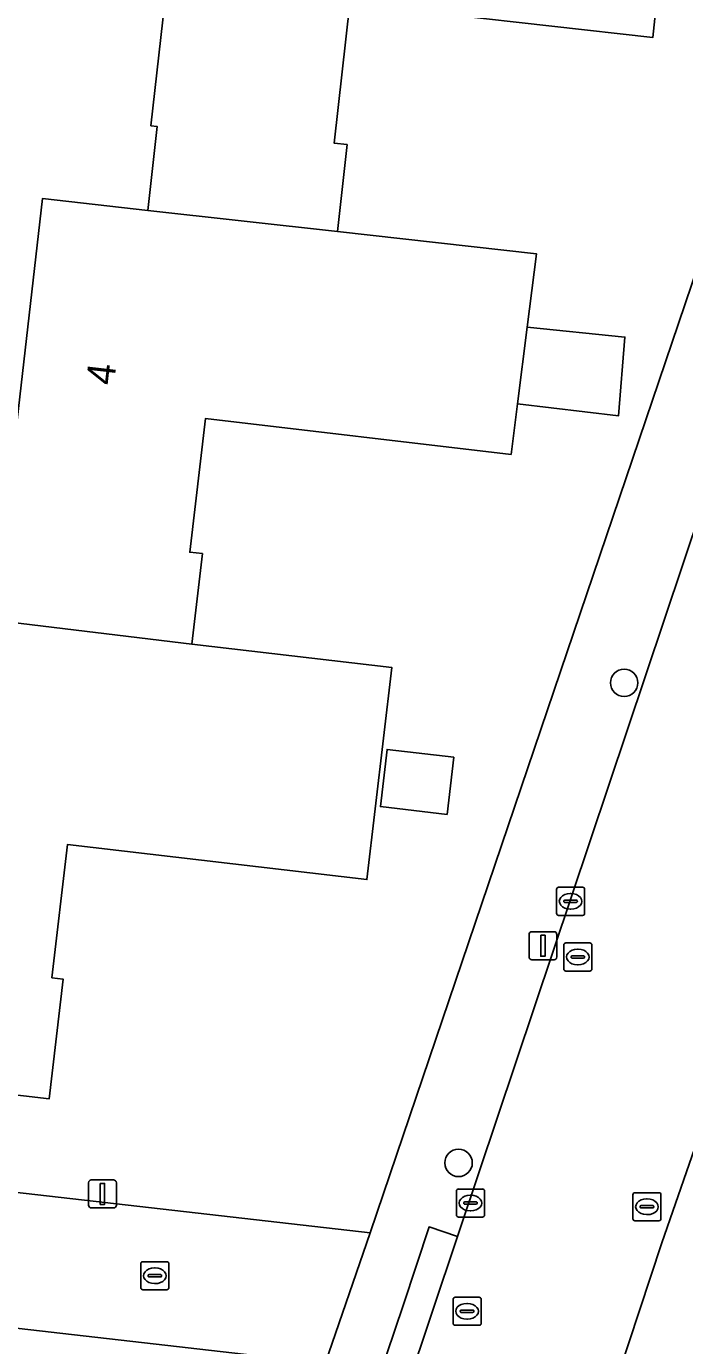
# Model space of a CAD drawing. Extents: x 162396 to 163643, y 386452 to 387406.
# Drawn here: x 162715.33 to 162738.75, y 386666.15 to 386713.11 of the extents above; entities that cross this region are included whole.
import ezdxf

# ---------------------------------------------------------------- set-up
doc = ezdxf.new("R2010")
doc.units = 0
for name, color, linetype in [('IMGEO_Boom', 7, 'Continuous'), ('IMGEO_Erf', 7, 'Continuous'), ('IMGEO_Kolk', 7, 'Continuous'), ('IMGEO_Lichtmast', 7, 'Continuous'), ('IMGEO_Pand', 7, 'Continuous'), ('IMGEO_Pand_nummerreeks', 7, 'Continuous'), ('IMGEO_Rijbaan_lokaal_open', 7, 'Continuous'), ('IMGEO_Rioolput', 7, 'Continuous'), ('IMGEO_Voetpad_open', 7, 'Continuous')]:
    doc.layers.add(name, color=color, linetype=linetype)

msp = doc.modelspace()

# ---------------------------------------------------------------- linework, layer by layer
at = {"layer": 'IMGEO_Boom'}
for centre in [(162736.602, 386689.743), (162730.709, 386672.657)]:
    msp.add_circle(centre, 0.489, dxfattribs=at)
at = {"layer": 'IMGEO_Erf'}
for points in [[(162714.527, 386694.94), (162715.909, 386706.984), (162719.653, 386706.562), (162719.989, 386709.546), (162719.763, 386709.572), (162721.171, 386722.057)], [(162708.666, 386672.324), (162727.566, 386670.164), (162741.576, 386711.487), (162744.257, 386717.994)], [(162737.699, 386713.39), (162737.622, 386712.711), (162726.842, 386713.927), (162726.282, 386708.954), (162726.745, 386708.902), (162726.396, 386705.815), (162733.482, 386705.016), (162733.152, 386702.403), (162736.63, 386702.051), (162736.399, 386699.246), (162732.808, 386699.677), (162732.58, 386697.874), (162721.699, 386699.151), (162721.142, 386694.395), (162721.598, 386694.342), (162721.221, 386691.125), (162728.337, 386690.29), (162727.451, 386682.742), (162716.795, 386683.992), (162716.238, 386679.246), (162716.64, 386679.199), (162716.14, 386674.932), (162709.333, 386675.731)], [(162712.686, 386624.392), (162715.359, 386624.084), (162715.541, 386626.964), (162716.12, 386632.546), (162717.288, 386638.674), (162718.999, 386644.672), (162725.964, 386665.516), (162701.576, 386668.308)]]:
    msp.add_lwpolyline(points, dxfattribs=at)
msp.add_lwpolyline([(162730.54, 386687.097), (162730.3, 386685.058), (162727.928, 386685.337), (162728.167, 386687.375)], close=True, dxfattribs=at)
at = {"layer": 'IMGEO_Kolk'}
for p, q in [((162734.195, 386681.542), (162734.195, 386682.394)), ((162734.27, 386682.468), (162735.122, 386682.468)), ((162735.196, 386682.394), (162735.196, 386681.542)), ((162734.454, 386681.962), (162734.454, 386681.974)), ((162734.892, 386681.925), (162734.494, 386681.925)), ((162734.497, 386682.011), (162734.895, 386682.011)), ((162734.683, 386682.248), (162734.708, 386682.248)), ((162734.938, 386681.974), (162734.938, 386681.962)), ((162735.122, 386681.468), (162734.27, 386681.468)), ((162734.706, 386681.688), (162734.681, 386681.688)), ((162730.633, 386670.802), (162730.633, 386671.654)), ((162730.708, 386671.728), (162731.56, 386671.728)), ((162731.121, 386671.508), (162731.146, 386671.508)), ((162731.634, 386671.654), (162731.634, 386670.802)), ((162730.892, 386671.222), (162730.892, 386671.234)), ((162731.33, 386671.185), (162730.932, 386671.185)), ((162730.935, 386671.271), (162731.333, 386671.271)), ((162731.376, 386671.234), (162731.376, 386671.222)), ((162731.56, 386670.728), (162730.708, 386670.728)), ((162731.144, 386670.948), (162731.119, 386670.948)), ((162719.476, 386669.14), (162720.328, 386669.14)), ((162719.401, 386668.214), (162719.401, 386669.066)), ((162719.703, 386668.683), (162720.101, 386668.683)), ((162719.889, 386668.92), (162719.914, 386668.92)), ((162720.402, 386669.066), (162720.402, 386668.214)), ((162719.66, 386668.634), (162719.66, 386668.646)), ((162720.098, 386668.597), (162719.7, 386668.597)), ((162719.912, 386668.36), (162719.887, 386668.36)), ((162720.144, 386668.646), (162720.144, 386668.634)), ((162720.328, 386668.14), (162719.476, 386668.14))]:
    msp.add_line(p, q, dxfattribs=at)
for points in [[(162734.195, 386681.542), (162734.195, 386682.394)], [(162734.27, 386682.468), (162735.122, 386682.468)], [(162735.196, 386682.394), (162735.196, 386681.542)], [(162735.122, 386681.468), (162734.27, 386681.468)], [(162730.633, 386670.802), (162730.633, 386671.654)], [(162730.708, 386671.728), (162731.56, 386671.728)], [(162731.634, 386671.654), (162731.634, 386670.802)], [(162731.56, 386670.728), (162730.708, 386670.728)], [(162719.476, 386669.14), (162720.328, 386669.14)], [(162719.401, 386668.214), (162719.401, 386669.066)], [(162720.402, 386669.066), (162720.402, 386668.214)], [(162720.328, 386668.14), (162719.476, 386668.14)]]:
    msp.add_lwpolyline(points, dxfattribs=at)
for centre, radius, start, end in [((162734.272, 386682.392), 0.0765, 91.552, 178.448), ((162734.272, 386682.392), 0.0765, 91.552, 178.448), ((162735.12, 386682.392), 0.0765, 1.552, 88.448), ((162735.12, 386682.392), 0.0765, 1.552, 88.448), ((162734.494, 386681.971), 0.0403, 85.8775, 175.7526), ((162734.491, 386681.961), 0.0366, 178.938, 274.7102), ((162734.895, 386681.968), 0.043, 264.8664, 352.4533), ((162734.899, 386681.973), 0.0386, 1.7309, 96.639), ((162734.272, 386681.544), 0.0765, 181.552, 268.448), ((162734.272, 386681.544), 0.0765, 181.552, 268.448), ((162735.12, 386681.544), 0.0765, 271.552, 358.448), ((162735.12, 386681.544), 0.0765, 271.552, 358.448), ((162730.71, 386671.652), 0.0765, 91.552, 178.448), ((162730.71, 386671.652), 0.0765, 91.552, 178.448), ((162731.558, 386671.652), 0.0765, 1.552, 88.448), ((162731.558, 386671.652), 0.0765, 1.552, 88.448), ((162730.932, 386671.231), 0.0403, 85.8775, 175.7526), ((162730.929, 386671.221), 0.0366, 178.938, 274.7102), ((162731.333, 386671.228), 0.043, 264.8664, 352.4533), ((162731.337, 386671.233), 0.0386, 1.7309, 96.639), ((162730.71, 386670.804), 0.0765, 181.552, 268.448), ((162730.71, 386670.804), 0.0765, 181.552, 268.448), ((162731.558, 386670.804), 0.0765, 271.552, 358.448), ((162731.558, 386670.804), 0.0765, 271.552, 358.448), ((162719.478, 386669.064), 0.0765, 91.552, 178.448), ((162719.478, 386669.064), 0.0765, 91.552, 178.448), ((162720.326, 386669.064), 0.0765, 1.552, 88.448), ((162720.326, 386669.064), 0.0765, 1.552, 88.448), ((162719.7, 386668.643), 0.0403, 85.8775, 175.7526), ((162720.105, 386668.645), 0.0386, 1.7309, 96.639), ((162719.478, 386668.216), 0.0765, 181.552, 268.448), ((162719.478, 386668.216), 0.0765, 181.552, 268.448), ((162719.697, 386668.633), 0.0366, 178.938, 274.7102), ((162720.101, 386668.64), 0.043, 264.8664, 352.4533), ((162720.326, 386668.216), 0.0765, 271.552, 358.448), ((162720.326, 386668.216), 0.0765, 271.552, 358.448)]:
    msp.add_arc(centre, radius, start, end, dxfattribs=at)
for centre, major_axis, ratio, start_param, end_param in [((162734.682, 386681.968), (-0.387, 0.002), 0.722429, 4.712389, 7.853982), ((162734.707, 386681.968), (-0.39, 0.002), 0.717154, 1.570796, 4.712389), ((162731.12, 386671.228), (-0.387, 0.002), 0.722429, 4.712389, 7.853982), ((162731.145, 386671.228), (-0.39, 0.002), 0.717154, 1.570796, 4.712389), ((162719.888, 386668.64), (-0.387, 0.002), 0.722429, 4.712389, 7.853982), ((162719.913, 386668.64), (-0.39, 0.002), 0.717154, 1.570796, 4.712389)]:
    msp.add_ellipse(centre, major_axis=major_axis, ratio=ratio, start_param=start_param, end_param=end_param, dxfattribs=at)
at = {"layer": 'IMGEO_Lichtmast'}
for p, q in [((162733.317, 386680.887), (162734.107, 386680.887)), ((162734.107, 386680.887), (162733.317, 386680.887)), ((162733.217, 386679.987), (162733.217, 386680.787)), ((162733.217, 386680.787), (162733.217, 386679.987)), ((162734.207, 386680.787), (162734.207, 386679.987)), ((162734.207, 386679.987), (162734.207, 386680.787)), ((162734.107, 386679.887), (162733.317, 386679.887)), ((162733.317, 386679.887), (162734.107, 386679.887)), ((162717.542, 386671.153), (162717.542, 386671.953)), ((162717.542, 386671.953), (162717.542, 386671.153)), ((162717.642, 386672.053), (162718.432, 386672.053)), ((162718.432, 386672.053), (162717.642, 386672.053)), ((162718.532, 386671.953), (162718.532, 386671.153)), ((162718.532, 386671.153), (162718.532, 386671.953)), ((162718.432, 386671.053), (162717.642, 386671.053)), ((162717.642, 386671.053), (162718.432, 386671.053))]:
    msp.add_line(p, q, dxfattribs=at)
for points in [[(162733.637, 386680.762), (162733.787, 386680.762), (162733.787, 386680.012), (162733.637, 386680.012), (162733.637, 386680.762)], [(162717.962, 386671.928), (162718.112, 386671.928), (162718.112, 386671.178), (162717.962, 386671.178), (162717.962, 386671.928)]]:
    msp.add_lwpolyline(points, dxfattribs=at)
for centre, start, end in [((162733.317, 386680.787), 90, 180), ((162733.317, 386680.787), 90, 180), ((162734.107, 386680.787), 0, 90), ((162734.107, 386680.787), 360, 90), ((162733.317, 386679.987), 180, 270), ((162733.317, 386679.987), 180, 270), ((162734.107, 386679.987), 270, 0), ((162734.107, 386679.987), 270, 0), ((162717.642, 386671.953), 90, 180), ((162717.642, 386671.953), 90, 180), ((162718.432, 386671.953), 0, 90), ((162718.432, 386671.953), 360, 90), ((162717.642, 386671.153), 180, 270), ((162717.642, 386671.153), 180, 270), ((162718.432, 386671.153), 270, 0), ((162718.432, 386671.153), 270, 0)]:
    msp.add_arc(centre, 0.1, start, end, dxfattribs=at)
at = {"layer": 'IMGEO_Pand'}
for points in [[(162738.2, 386717.839), (162738.446, 386720.025), (162731.518, 386720.806), (162724.697, 386721.66), (162721.171, 386722.057), (162719.763, 386709.572), (162719.989, 386709.546), (162719.653, 386706.562), (162726.396, 386705.815), (162726.745, 386708.902), (162726.282, 386708.954), (162726.842, 386713.927), (162737.622, 386712.711), (162737.699, 386713.39)], [(162733.152, 386702.403), (162733.482, 386705.016), (162726.396, 386705.815), (162719.653, 386706.562), (162715.909, 386706.984), (162714.527, 386694.94), (162714.704, 386694.919), (162714.356, 386691.953), (162721.221, 386691.125), (162721.598, 386694.342), (162721.142, 386694.395), (162721.699, 386699.151), (162732.58, 386697.874), (162732.808, 386699.677)], [(162733.152, 386702.403), (162732.808, 386699.677), (162736.399, 386699.246), (162736.63, 386702.051)], [(162714.356, 386691.953), (162710.919, 386692.356), (162709.318, 386678.712), (162709.678, 386678.67), (162709.333, 386675.731), (162716.14, 386674.932), (162716.64, 386679.199), (162716.238, 386679.246), (162716.795, 386683.992), (162727.451, 386682.742), (162728.337, 386690.29), (162721.221, 386691.125)], [(162727.928, 386685.337), (162730.3, 386685.058), (162730.54, 386687.097), (162728.167, 386687.375)]]:
    msp.add_lwpolyline(points, close=True, dxfattribs=at)
at = {"layer": 'IMGEO_Rijbaan_lokaal_open'}
for points in [[(162820.766, 386835.256), (162768.682, 386753.831), (162766.226, 386750), (162764.605, 386747.471), (162755.937, 386733.921), (162751.779, 386727.044), (162747.378, 386718.341), (162745.663, 386714.324), (162741.907, 386703.446), (162740.68, 386699.903), (162730.769, 386670.321), (162730.673, 386670.035), (162728.857, 386664.611)], [(162726.599, 386636.073), (162727.35, 386638.325), (162728.125, 386640.647), (162729.554, 386644.862), (162730.39, 386647.436), (162731.37, 386650.353), (162732.546, 386653.782), (162733.829, 386657.575), (162736.244, 386664.738), (162736.362, 386665.025), (162737.942, 386669.81), (162739.403, 386674.014), (162747.82, 386699.195), (162752.818, 386713.374), (162756.44, 386721.247), (162760.497, 386728.254), (162767.447, 386739.091), (162769.561, 386742.426), (162771.413, 386745.192), (162780.364, 386759.153), (162780.603, 386759.42), (162809.431, 386804.415)], [(162727.566, 386670.164), (162708.666, 386672.324), (162708.493, 386672.348), (162708.151, 386672.418), (162707.816, 386672.519), (162696.344, 386676.37), (162678.572, 386678.387), (162676.339, 386678.636), (162675.851, 386674.18), (162658.039, 386676.168), (162655.154, 386676.489), (162654.796, 386673.146), (162654.582, 386671.122), (162637.224, 386673.17), (162634.219, 386673.532), (162633.669, 386668.517), (162633.436, 386666.294), (162615.958, 386668.261), (162616.786, 386675.351), (162617, 386677.306), (162613.339, 386677.648)], [(162701.576, 386668.308), (162725.964, 386665.516), (162727.566, 386670.164)]]:
    msp.add_lwpolyline(points, dxfattribs=at)
at = {"layer": 'IMGEO_Rioolput'}
for p, q in [((162734.453, 386679.56), (162734.453, 386680.412)), ((162734.528, 386680.486), (162735.38, 386680.486)), ((162735.454, 386680.412), (162735.454, 386679.56)), ((162734.712, 386679.98), (162734.712, 386679.992)), ((162735.15, 386679.943), (162734.752, 386679.943)), ((162734.755, 386680.029), (162735.153, 386680.029)), ((162734.941, 386680.266), (162734.966, 386680.266)), ((162735.196, 386679.992), (162735.196, 386679.98)), ((162735.38, 386679.486), (162734.528, 386679.486)), ((162734.964, 386679.706), (162734.939, 386679.706)), ((162736.911, 386670.67), (162736.911, 386671.522)), ((162736.986, 386671.596), (162737.838, 386671.596)), ((162737.912, 386671.522), (162737.912, 386670.67)), ((162737.17, 386671.09), (162737.17, 386671.102)), ((162737.608, 386671.053), (162737.21, 386671.053)), ((162737.213, 386671.139), (162737.611, 386671.139)), ((162737.399, 386671.376), (162737.424, 386671.376)), ((162737.654, 386671.102), (162737.654, 386671.09)), ((162737.838, 386670.596), (162736.986, 386670.596)), ((162737.422, 386670.816), (162737.397, 386670.816)), ((162730.513, 386666.95), (162730.513, 386667.802)), ((162730.588, 386667.876), (162731.44, 386667.876)), ((162731.514, 386667.802), (162731.514, 386666.95)), ((162730.772, 386667.37), (162730.772, 386667.382)), ((162731.21, 386667.333), (162730.812, 386667.333)), ((162730.815, 386667.419), (162731.213, 386667.419)), ((162731.001, 386667.656), (162731.026, 386667.656)), ((162731.256, 386667.382), (162731.256, 386667.37)), ((162731.44, 386666.876), (162730.588, 386666.876)), ((162731.024, 386667.096), (162730.999, 386667.096))]:
    msp.add_line(p, q, dxfattribs=at)
for points in [[(162734.453, 386679.56), (162734.453, 386680.412)], [(162734.528, 386680.486), (162735.38, 386680.486)], [(162735.454, 386680.412), (162735.454, 386679.56)], [(162735.38, 386679.486), (162734.528, 386679.486)], [(162736.911, 386670.67), (162736.911, 386671.522)], [(162736.986, 386671.596), (162737.838, 386671.596)], [(162737.912, 386671.522), (162737.912, 386670.67)], [(162737.838, 386670.596), (162736.986, 386670.596)], [(162730.513, 386666.95), (162730.513, 386667.802)], [(162730.588, 386667.876), (162731.44, 386667.876)], [(162731.514, 386667.802), (162731.514, 386666.95)], [(162731.44, 386666.876), (162730.588, 386666.876)]]:
    msp.add_lwpolyline(points, dxfattribs=at)
for centre, radius, start, end in [((162734.53, 386680.41), 0.0765, 91.552, 178.448), ((162734.53, 386680.41), 0.0765, 91.552, 178.448), ((162735.378, 386680.41), 0.0765, 1.552, 88.448), ((162735.378, 386680.41), 0.0765, 1.552, 88.448), ((162734.752, 386679.989), 0.0403, 85.8775, 175.7526), ((162734.749, 386679.979), 0.0366, 178.938, 274.7102), ((162735.153, 386679.986), 0.043, 264.8664, 352.4533), ((162735.157, 386679.991), 0.0386, 1.7309, 96.639), ((162734.53, 386679.562), 0.0765, 181.552, 268.448), ((162734.53, 386679.562), 0.0765, 181.552, 268.448), ((162735.378, 386679.562), 0.0765, 271.552, 358.448), ((162735.378, 386679.562), 0.0765, 271.552, 358.448), ((162736.988, 386671.52), 0.0765, 91.552, 178.448), ((162736.988, 386671.52), 0.0765, 91.552, 178.448), ((162737.836, 386671.52), 0.0765, 1.552, 88.448), ((162737.836, 386671.52), 0.0765, 1.552, 88.448), ((162737.21, 386671.099), 0.0403, 85.8775, 175.7526), ((162737.207, 386671.089), 0.0366, 178.938, 274.7102), ((162737.611, 386671.096), 0.043, 264.8664, 352.4533), ((162737.615, 386671.101), 0.0386, 1.7309, 96.639), ((162736.988, 386670.672), 0.0765, 181.552, 268.448), ((162736.988, 386670.672), 0.0765, 181.552, 268.448), ((162737.836, 386670.672), 0.0765, 271.552, 358.448), ((162737.836, 386670.672), 0.0765, 271.552, 358.448), ((162730.59, 386667.8), 0.0765, 91.552, 178.448), ((162730.59, 386667.8), 0.0765, 91.552, 178.448), ((162731.438, 386667.8), 0.0765, 1.552, 88.448), ((162731.438, 386667.8), 0.0765, 1.552, 88.448), ((162730.812, 386667.379), 0.0403, 85.8775, 175.7526), ((162730.809, 386667.369), 0.0366, 178.938, 274.7102), ((162731.213, 386667.376), 0.043, 264.8664, 352.4533), ((162731.217, 386667.381), 0.0386, 1.7309, 96.639), ((162730.59, 386666.952), 0.0765, 181.552, 268.448), ((162730.59, 386666.952), 0.0765, 181.552, 268.448), ((162731.438, 386666.952), 0.0765, 271.552, 358.448), ((162731.438, 386666.952), 0.0765, 271.552, 358.448)]:
    msp.add_arc(centre, radius, start, end, dxfattribs=at)
for centre, major_axis, ratio, start_param, end_param in [((162734.94, 386679.986), (-0.387, 0.002), 0.722429, 4.712389, 7.853982), ((162734.965, 386679.986), (-0.39, 0.002), 0.717154, 1.570796, 4.712389), ((162737.398, 386671.096), (-0.387, 0.002), 0.722429, 4.712389, 7.853982), ((162737.423, 386671.096), (-0.39, 0.002), 0.717154, 1.570796, 4.712389), ((162731, 386667.376), (-0.387, 0.002), 0.722429, 4.712389, 7.853982), ((162731.025, 386667.376), (-0.39, 0.002), 0.717154, 1.570796, 4.712389)]:
    msp.add_ellipse(centre, major_axis=major_axis, ratio=ratio, start_param=start_param, end_param=end_param, dxfattribs=at)
at = {"layer": 'IMGEO_Voetpad_open'}
for points in [[(162821.929, 386842.61), (162820.19, 386839.921), (162819.797, 386839.145), (162811.483, 386826.237), (162810.358, 386824.421), (162809.763, 386823.512), (162804.178, 386814.988), (162802.507, 386812.457), (162766.009, 386755.197), (162762.683, 386750), (162762.044, 386749.001), (162752.537, 386734.127), (162746.835, 386723.64), (162744.257, 386717.994), (162741.576, 386711.487), (162727.566, 386670.164), (162725.964, 386665.516), (162718.999, 386644.672), (162717.288, 386638.674), (162716.12, 386632.546), (162715.541, 386626.964), (162715.359, 386624.084), (162714.566, 386612.643)], [(162727.85, 386664.953), (162728.745, 386667.616), (162729.661, 386670.376), (162730.673, 386670.035), (162730.769, 386670.321), (162740.68, 386699.903), (162741.907, 386703.446), (162745.663, 386714.324), (162747.378, 386718.341), (162751.779, 386727.044), (162755.937, 386733.921), (162764.605, 386747.471), (162764.184, 386747.74), (162765.63, 386750), (162768.256, 386754.104), (162768.682, 386753.831), (162820.766, 386835.256)], [(162739.403, 386674.014), (162737.942, 386669.81), (162736.362, 386665.025)]]:
    msp.add_lwpolyline(points, dxfattribs=at)
msp.add_lwpolyline([(162730.673, 386670.035), (162729.661, 386670.376), (162728.745, 386667.616), (162727.85, 386664.953), (162728.857, 386664.611)], close=True, dxfattribs=at)

# ---------------------------------------------------------------- texts
at = {"layer": 'IMGEO_Pand_nummerreeks'}
msp.add_text('4', height=1, rotation=83.457, dxfattribs=at).set_placement((162718.445, 386700.315))

doc.saveas('drawing.dxf')
